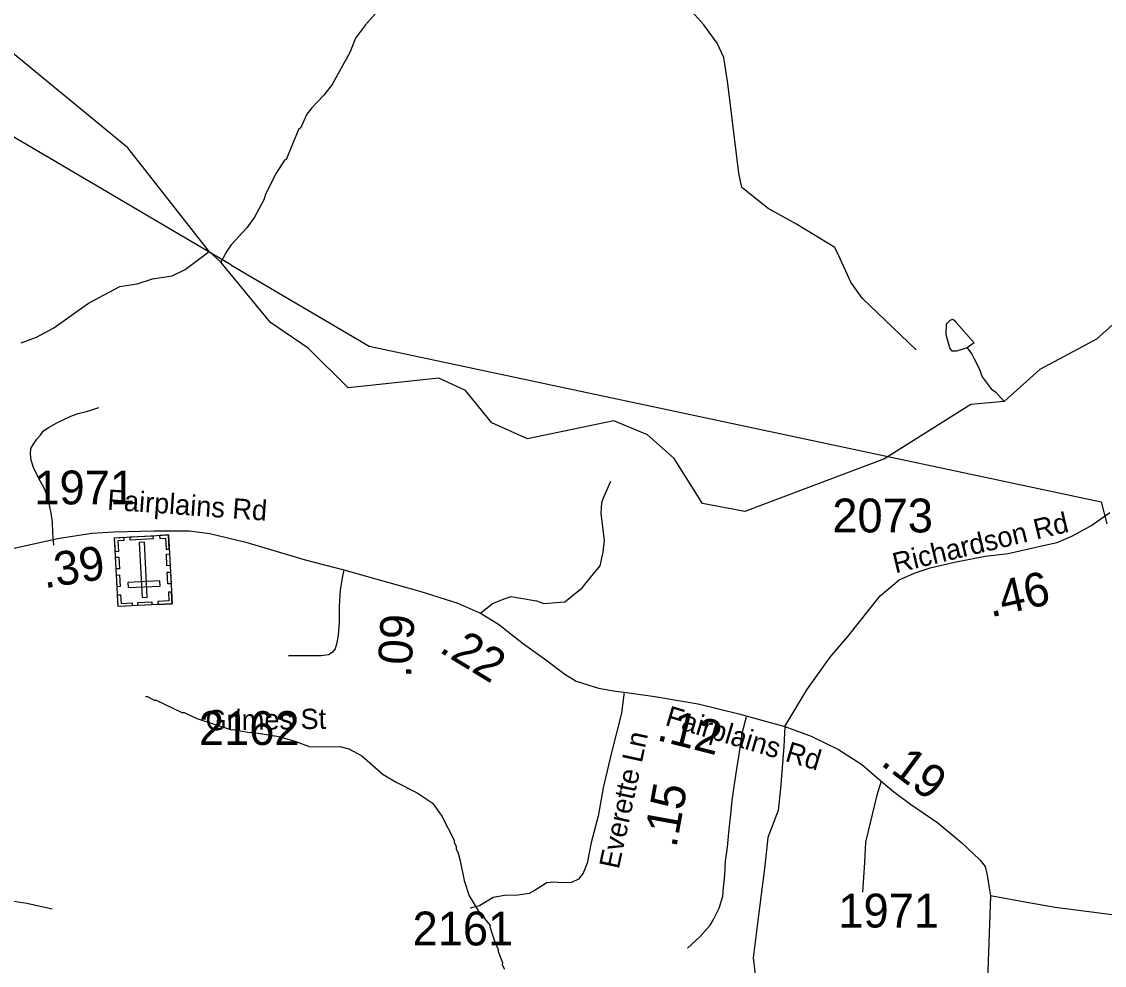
# Model space of a CAD drawing. Extents: x 1248089 to 1457196, y 820910 to 988753.
# Drawn here: x 1368128 to 1372127, y 895422 to 898907 of the extents above; entities that cross this region are included whole.
import ezdxf

# ---------------------------------------------------------------- set-up
doc = ezdxf.new("R2010")
doc.units = 0
for name, color, linetype in [('Exist Cultural Cemetery CELL', 7, 'Continuous'), ('Exist Hydrographic Misc Water Feature', 7, 'Continuous'), ('Exist Road Non-System Type 51', 7, 'Continuous'), ('Exist Road Secondary Type 41 Attributed', 7, 'Continuous'), ('Exist Road Secondary Type 51 Attributed', 7, 'Continuous'), ('Exist Road Secondary Type 51 Label', 7, 'Continuous'), ('Exist Utilities Electrical Transmission Line', 7, 'Continuous'), ('Prop GRAU CAT1 Cell', 7, 'Continuous'), ('Prop Lane Lines', 7, 'Continuous')]:
    doc.layers.add(name, color=color, linetype=linetype)

msp = doc.modelspace()

# ---------------------------------------------------------------- linework, layer by layer
at = {"layer": 'Exist Cultural Cemetery CELL'}
for points in [[(1368682.9, 896757.2), (1368484.1, 896747), (1368471.1, 897001.3), (1368669.9, 897011.5)], [(1368613.1, 896997.1), (1368528.4, 896992.7), (1368527.8, 897004.1), (1368612.5, 897008.4)], [(1368636.9, 897009.7), (1368637.5, 896998.3), (1368659.4, 896999.4), (1368661.5, 896959), (1368672.6, 896959.6), (1368669.9, 897011.4)], [(1368504.2, 897003), (1368504.7, 896991.5), (1368482.8, 896990.4), (1368484.8, 896950), (1368473.7, 896949.4), (1368471.1, 897001.3)], [(1368572.6, 896780.8), (1368591.2, 896781.8), (1368580.8, 896984.3), (1368562.2, 896983.4)], [(1368486.1, 896929.7), (1368488.4, 896886.4), (1368477, 896885.8), (1368474.8, 896929.1)], [(1368673.5, 896941.6), (1368675.7, 896898.4), (1368664.4, 896897.8), (1368662.1, 896941)], [(1368489.5, 896863.8), (1368491.7, 896820.6), (1368480.3, 896820), (1368478.1, 896863.2)], [(1368676.9, 896874.5), (1368679.2, 896831.2), (1368667.8, 896830.7), (1368665.6, 896873.9)], [(1368638.7, 896823), (1368637.7, 896841.7), (1368520.2, 896835.7), (1368521.1, 896817)], [(1368481.8, 896790.3), (1368493.2, 896790.8), (1368494.8, 896758.7), (1368535.3, 896760.8), (1368535.9, 896749.7), (1368484.1, 896747)], [(1368680.7, 896800.4), (1368669.4, 896799.8), (1368671.1, 896767.7), (1368630.5, 896765.6), (1368631.1, 896754.5), (1368682.9, 896757.2)], [(1368609, 896753.4), (1368557.2, 896750.7), (1368556.6, 896762.1), (1368608.4, 896764.8)]]:
    msp.add_lwpolyline(points, close=True, dxfattribs=at)
at = {"layer": 'Exist Hydrographic Misc Water Feature'}
for points in [[(1372191.3, 897818.6), (1372098.3, 897735), (1371888.1, 897623), (1371757.2, 897503.9), (1371633.2, 897493.9), (1371314.7, 897293.1), (1370799.3, 897098), (1370642.3, 897127.5), (1370537.3, 897293.8), (1370439.2, 897381), (1370315.3, 897432.8), (1369996.2, 897367), (1369864.3, 897425.4), (1369767.3, 897545.6), (1369668.3, 897590.3), (1369334.2, 897554.3), (1369186.3, 897701.7), (1369047.3, 897796.5), (1368863.6, 898018.6), (1368820.5, 898058.2), (1368519.2, 898440.7), (1367864.2, 898979.1)], [(1369453.4, 898958.8), (1369398.2, 898896), (1369360.8, 898846.5), (1369339.7, 898793.3), (1369275, 898674.8), (1369244.1, 898635.5), (1369199.1, 898588.6), (1369180.5, 898565), (1369157.4, 898513.5), (1369151.4, 898511.7), (1369104.9, 898398.7), (1369098.8, 898396), (1369067.8, 898347.5), (1369030, 898272.4), (1369021.5, 898248.6), (1368988.1, 898185.3), (1368959.3, 898146.1), (1368901.9, 898083.3), (1368885.4, 898059.7), (1368863.6, 898018.6)], [(1368125.7, 897721.1), (1368182.2, 897741.8), (1368247, 897776.4), (1368375, 897867.4), (1368490.4, 897928.7), (1368554.6, 897939.3), (1368611, 897958), (1368683.3, 897968.4), (1368731.8, 897991.3), (1368820.5, 898058.2)], [(1371620, 897702.9), (1371581.3, 897690), (1371565.3, 897690.4), (1371555.6, 897702.6), (1371542.6, 897750.9), (1371543.6, 897790.9), (1371557.8, 897804.7), (1371567.4, 897808.1), (1371573.5, 897803.3), (1371579.6, 897796.1), (1371646.1, 897720.8), (1371620, 897702.9)], [(1371620, 897702.9), (1371637.1, 897678.8), (1371644.8, 897664.6), (1371664.5, 897625.9), (1371675.2, 897595.9), (1371708.2, 897551.2), (1371726, 897538.8), (1371757.2, 897503.9)], [(1368584.9, 896414.6), (1368592.9, 896414.4), (1368616.5, 896401.9), (1368624.5, 896401.7), (1368719.5, 896355.5), (1368727.5, 896355.4), (1368775, 896334.2), (1368902.1, 896291.4), (1368908.1, 896292.9), (1368969.8, 896281.7), (1368977.3, 896283.5), (1369077.6, 896267.3), (1369137.2, 896250), (1369192.7, 896228.7), (1369302.7, 896230.2), (1369336.6, 896221.3), (1369384.1, 896196.3), (1369463.4, 896127.3), (1369513.8, 896097.3), (1369589, 896059.7), (1369644.2, 896022.3), (1369653.9, 896010.1), (1369679.1, 895973.5), (1369725.2, 895884.6), (1369725, 895876.6), (1369732.6, 895860.4), (1369732.4, 895852.4), (1369740, 895836.2), (1369747.4, 895808), (1369761.9, 895735.7), (1369780.6, 895679.2), (1369815.3, 895622.5), (1369858.1, 895569.5), (1369857.4, 895564), (1369876.7, 895505), (1369888.2, 895480.8), (1369888, 895472.8), (1369903.1, 895432.4), (1369902.9, 895424.4), (1369910.6, 895408.2)]]:
    msp.add_lwpolyline(points, dxfattribs=at)
at = {"layer": 'Exist Road Non-System Type 51'}
for points in [[(1371432.2, 897695.1), (1371232.4, 897886), (1371191, 897945.5), (1371146, 898042.7), (1371131.6, 898073.3), (1370989.5, 898159.8), (1370885.1, 898217.4), (1370787.9, 898294.9), (1370777.1, 898347.1), (1370735.8, 898678.9), (1370721.4, 898774.3), (1370696.2, 898828.4), (1370647.6, 898895), (1370581, 898968.8), (1370404.7, 899212), (1370320.4, 899327.7), (1370302.4, 899381.8), (1370293.4, 899480.8), (1370289.8, 899733), (1370286.6, 899997)], [(1368245.9, 896973.5), (1368242.7, 897017.6), (1368241.6, 897059.6), (1368236.2, 897091.7), (1368230.8, 897121.9), (1368227.2, 897140), (1368217.7, 897166.2), (1368212, 897182.3), (1368196.6, 897208.6), (1368185, 897232.9), (1368171.6, 897261.2), (1368162.1, 897287.4), (1368160.6, 897309.4), (1368161, 897331.4), (1368175.4, 897353.1), (1368183.7, 897365), (1368196, 897378.7), (1368208.3, 897396.5), (1368228.6, 897410.1), (1368256.9, 897425.5), (1368281.2, 897437.1), (1368309.5, 897450.5), (1368335.7, 897460), (1368371.9, 897469.3), (1368412.2, 897482.5)], [(1370133.4, 896764.1), (1370198.2, 896816.3), (1370228.8, 896854.1), (1370264.8, 896897.4), (1370275.6, 896947.8), (1370281, 896991), (1370268.4, 897091.9), (1370270.2, 897131.5), (1370277.3, 897148.8), (1370304.3, 897210)], [(1369822.1, 896722.6), (1369867, 896758.7), (1369913.8, 896776.7), (1369935.4, 896783.9), (1369971.4, 896778.5), (1370029, 896767.7), (1370056, 896758.7), (1370086.6, 896760.5), (1370133.4, 896764.1)], [(1370587.5, 895485.5), (1370634.4, 895528.6), (1370671.2, 895569.9), (1370683.7, 895591.6), (1370704.5, 895633.2), (1370717.4, 895677), (1370720.1, 895709), (1370725, 895754.9), (1370728, 895806.9), (1370735.1, 895858.8), (1370740.4, 895924.7), (1370747.5, 895978.6), (1370752.5, 896030.5), (1370759.6, 896082.4), (1370768.9, 896148.3), (1370777.9, 896200.1), (1370785, 896252), (1370789.6, 896279.9), (1370804.8, 896339.7)], [(1370946.8, 896303.9), (1370943.1, 896230.4), (1370930.5, 896075.5), (1370921.5, 895994.4), (1370883.7, 895893.6), (1370872.9, 895789.1), (1370845.9, 895578.4), (1370829.7, 895449.2), (1370838.7, 895378.9), (1370826.1, 895323.1)], [(1371302.3, 896102.4), (1371286.1, 896050.2), (1371244.7, 895877.2), (1371241.1, 895801.6), (1371233.9, 895691.7)], [(1370092.3, 895729.8), (1370067.1, 895726.7), (1370023.9, 895699.7), (1370002.3, 895687.1), (1369960.9, 895681.7), (1369910.5, 895679.9), (1369869.1, 895672.7), (1369818.7, 895642), (1369784.5, 895633)]]:
    msp.add_lwpolyline(points, dxfattribs=at)
at = {"layer": 'Exist Road Secondary Type 41 Attributed'}
for points in [[(1369317.9, 896883), (1369311.5, 896853), (1369304.3, 896807.9), (1369299.9, 896749.6), (1369299.9, 896689.9), (1369297, 896641.8), (1369291.2, 896612.7), (1369285.3, 896590.8), (1369275.1, 896577.7), (1369260.6, 896569), (1369234.4, 896564.6), (1369113.6, 896564.6)], [(1370353.1, 896431.3), (1370342.7, 896353.5), (1370304.8, 896203.5), (1370275.7, 896078.2), (1370256.8, 895973.3), (1370230.7, 895876.2), (1370216.1, 895799), (1370201.5, 895762.6), (1370184.3, 895739.8), (1370158.1, 895728.2), (1370123.1, 895726.7), (1370108, 895728.4), (1370092.3, 895729.8)]]:
    msp.add_lwpolyline(points, dxfattribs=at)
at = {"layer": 'Exist Road Secondary Type 51 Attributed'}
for points in [[(1370946.8, 896303.9), (1371027.7, 896439.8), (1371113.6, 896560.7), (1371179.1, 896636.4), (1371298.2, 896787.3), (1371369.5, 896845.5), (1371427.7, 896871.7), (1371483, 896890.7), (1371573.3, 896911.1), (1371686.8, 896932.9), (1371771.2, 896943.1), (1371900.8, 896972.3), (1371952.3, 896983.4), (1372006.2, 897006.7), (1372077.5, 897044.6), (1372147.3, 897094.1)], [(1367288.8, 896944.6), (1367403.8, 896934.1), (1367582.9, 896916.6), (1367764.8, 896906.4), (1367828.8, 896907.9), (1367890, 896918), (1367977.3, 896932.6), (1368111.2, 896964.7), (1368259.7, 896998.2), (1368387, 897018.3), (1368468.5, 897022.7), (1368615.5, 897027.1), (1368746.5, 897027.1), (1368822.2, 897016.9), (1368956.1, 896984.8), (1369175.2, 896919.4), (1369317.9, 896883)], [(1369317.9, 896883), (1369430.6, 896850.8), (1369598, 896804.2), (1369739.2, 896759), (1369782.8, 896740.1), (1369822.1, 896722.6), (1369889.1, 896681.8), (1369980.8, 896609), (1370059.4, 896553.6), (1370133.6, 896496.8), (1370175.8, 896472.1), (1370258.8, 896445.8), (1370321.4, 896434.2), (1370353.1, 896431.3)], [(1370353.1, 896431.3), (1370466.5, 896414.7), (1370626.6, 896388.4), (1370776.5, 896350.6), (1370946.8, 896303.9)], [(1370946.8, 896303.9), (1371044.3, 896268.3), (1371144.7, 896218.7), (1371230.6, 896163.4), (1371302.3, 896102.4), (1371348.5, 896064.3), (1371411.1, 896017.7), (1371511.5, 895947.8), (1371600.3, 895874.9), (1371666.8, 895811.6), (1371687.2, 895786.9), (1371694.4, 895754.8), (1371701.7, 895708.2), (1371706.1, 895679.1)], [(1367188.9, 895517.1), (1367229.8, 895512.3), (1367352.6, 895506.9), (1367458.9, 895512.3), (1367524.4, 895527.3), (1367626.6, 895556), (1367763, 895599.7), (1367889.8, 895635.1), (1367947, 895651.5), (1368001.6, 895658.3), (1368082.7, 895660.9), (1368146.8, 895651.3), (1368239.7, 895630.6)], [(1371706.1, 895679.1), (1371693.8, 895332.6), (1371686.7, 895165.8), (1371674.4, 894880.6), (1371660.3, 894743.7), (1371654.1, 894617.5), (1371648, 894414.5), (1371647.1, 894260.9), (1371648, 894218.6), (1371639.1, 894152.3), (1371560.8, 893961.6), (1371529.9, 893895.4), (1371517.5, 893846.9), (1371515, 893649.7), (1371512.3, 893524.4), (1371510.6, 893412.3), (1371498.2, 893341.7), (1371459.5, 893234.8), (1371434.8, 893173.9), (1371398.6, 893063.5), (1371389.8, 892981.4)], [(1372156, 895609), (1371944.9, 895635.2), (1371840.2, 895654.1), (1371706.1, 895679.1)]]:
    msp.add_lwpolyline(points, dxfattribs=at)
at = {"layer": 'Exist Utilities Electrical Transmission Line'}
msp.add_line((1368900, 898009.1), (1367344.8, 898923.6), dxfattribs=at)
msp.add_lwpolyline([(1368900, 898009.1), (1369411.3, 897708.5), (1372115.5, 897133.8), (1372135.8, 897053)], dxfattribs=at)

# ---------------------------------------------------------------- texts
at = {"layer": 'Exist Road Secondary Type 51 Label'}
for s, rotation, p in [('Fairplains Rd', 356.0003, (1368442.3, 897105.2)), ('Richardson Rd', 13.4692, (1371354.9, 896869.4)), ('Grimes St', 0.764, (1368807.2, 896289.6)), ('Fairplains Rd', 343.3858, (1370500.9, 896309.9)), ('Everette Ln', 77.7806, (1370333.1, 895774.7))]:
    msp.add_text(s, height=75, rotation=rotation, dxfattribs=at).set_placement(p)
at = {"layer": 'Prop GRAU CAT1 Cell'}
for s, rotation, p in [('.39', 8.9911, (1368211.7, 896814.2)), ('.46', 12.6754, (1371707.3, 896707)), ('.09', 86.5348, (1369565.5, 896483.2)), ('.22', 328.6493, (1369665.8, 896582.1)), ('.12', 345.8213, (1370469.2, 896254.6)), ('.19', 323.32, (1371296.4, 896164.4)), ('.15', 79.774, (1370545.4, 895853.5))]:
    msp.add_text(s, height=125, rotation=rotation, dxfattribs=at).set_placement(p)
at = {"layer": 'Prop Lane Lines'}
for s, p in [('1971', (1368174.4, 897124.4)), ('2073', (1371121.9, 897020.8)), ('2162', (1368782.3, 896235.8)), ('1971', (1371144.3, 895561.7)), ('2161', (1369571.5, 895495.5))]:
    msp.add_text(s, height=125, dxfattribs=at).set_placement(p)

doc.saveas('drawing.dxf')
